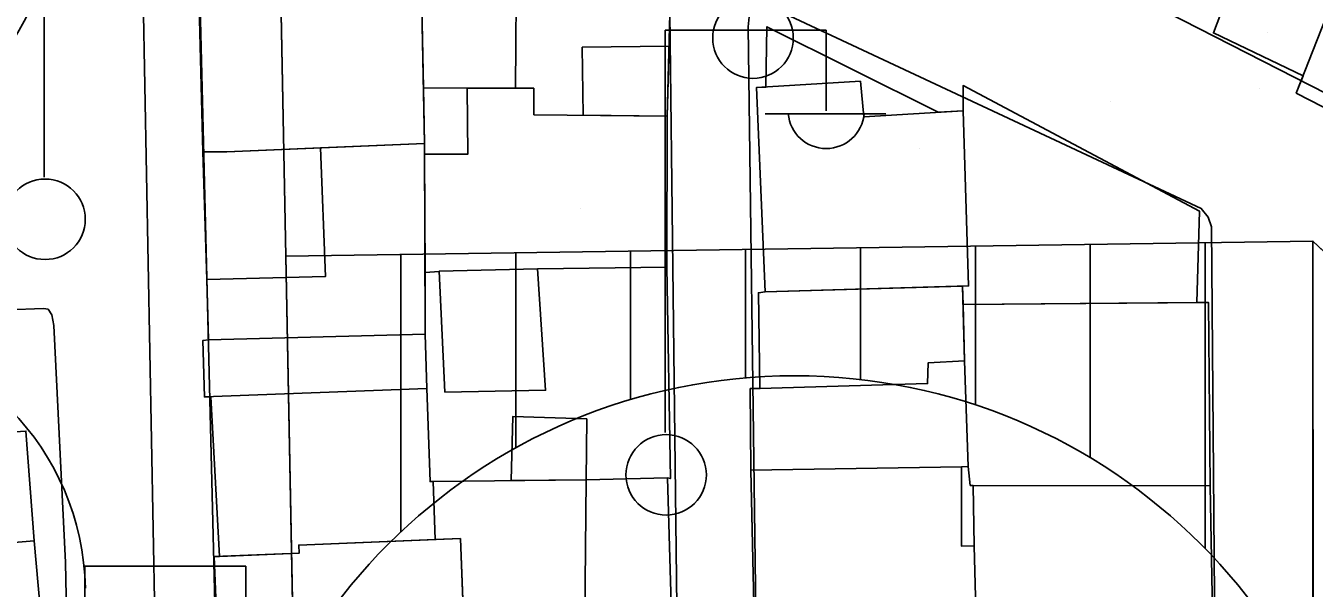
# Model space of a CAD drawing. Extents: x 417997 to 421451, y 4451742 to 4455216.
# Drawn here: x 420851.1 to 420907.2, y 4452602.2 to 4452626.7 of the extents above; entities that cross this region are included whole.
import ezdxf

# ---------------------------------------------------------------- set-up
doc = ezdxf.new("R2010")
doc.units = 0
for name, color, linetype in [('ADA', 7, 'Continuous'), ('ADAKENARI', 7, 'Continuous'), ('B_Mesken', 7, 'Continuous'), ('B_Teras', 7, 'Continuous'), ('Default', 7, 'Continuous'), ('KALDIRIM', 7, 'Continuous'), ('PL_AYA_PARK_DINLENME', 7, 'Continuous'), ('PL_KON_MEV_350', 7, 'Continuous'), ('PL_KON_MEV_450', 7, 'Continuous'), ('S_Elektrik_Diregi', 7, 'Continuous'), ('SM_DAIRE', 7, 'Continuous'), ('TR_PARKALANI', 7, 'Continuous'), ('TR_YUKSEKYOGUNKONUT', 7, 'Continuous'), ('Yol_Sose', 7, 'Continuous')]:
    doc.layers.add(name, color=color, linetype=linetype)

# ---------------------------------------------------------------- blocks, each defined once
blk = doc.blocks.new('POINT_DISPLAY')
at = {"layer": 'Default'}
blk.add_line((0, 0), (0, 0), dxfattribs=at)

msp = doc.modelspace()

# ---------------------------------------------------------------- linework, layer by layer
at = {"layer": 'ADA'}
for p, q in [((420862.444, 4452616.654), (420907.131, 4452617.311)), ((420862.444, 4452616.654), (420907.131, 4452617.311)), ((420907.131, 4452617.311), (420961.746, 4452565.871)), ((420907.176, 4452510.794), (420907.131, 4452617.311)), ((420907.131, 4452617.311), (420961.746, 4452565.871)), ((420907.176, 4452510.794), (420907.131, 4452617.311))]:
    msp.add_line(p, q, dxfattribs=at)
at = {"layer": 'ADAKENARI'}
for p, q in [((420862.444, 4452616.654), (420862.053, 4452637.027)), ((420862.444, 4452616.654), (420862.053, 4452637.027)), ((420864.281, 4452520.824), (420862.444, 4452616.654)), ((420864.281, 4452520.824), (420862.444, 4452616.654))]:
    msp.add_line(p, q, dxfattribs=at)
at = {"layer": 'B_Mesken'}
for points in [[(420916.165, 4452618.747), (420906.408, 4452623.746), (420906.704, 4452624.498), (420902.801, 4452626.366), (420905.612, 4452633.796), (420905.842, 4452634.405), (420910.091, 4452633.102), (420918.162, 4452630.629), (420919.522, 4452630.324), (420918.441, 4452626.719), (420918.855, 4452626.436)], [(420916.165, 4452618.747), (420906.408, 4452623.747), (420906.704, 4452624.499), (420902.801, 4452626.367), (420905.612, 4452633.796), (420905.842, 4452634.405), (420910.091, 4452633.103), (420918.163, 4452630.629), (420919.522, 4452630.324), (420918.441, 4452626.719), (420918.855, 4452626.436)], [(420868.322, 4452629.631), (420868.484, 4452629.636), (420868.481, 4452632.236), (420879.277, 4452632.196), (420879.038, 4452622.749), (420873.238, 4452622.807), (420873.225, 4452623.955), (420868.428, 4452623.973)], [(420873.837, 4452632.216), (420879.278, 4452632.196), (420879.038, 4452622.749), (420873.238, 4452622.807), (420873.225, 4452623.955), (420870.329, 4452623.966), (420868.428, 4452623.973), (420868.322, 4452629.631), (420868.484, 4452629.635), (420868.481, 4452632.236)], [(420858.623, 4452629.271), (420858.836, 4452621.187), (420859.874, 4452621.194), (420868.473, 4452621.557), (420868.322, 4452629.631)], [(420868.428, 4452623.973), (420868.473, 4452621.557), (420863.952, 4452621.366), (420859.874, 4452621.194), (420858.836, 4452621.187), (420858.623, 4452629.271), (420868.322, 4452629.631)], [(420883.327, 4452624.011), (420882.916, 4452623.985), (420883.298, 4452615.101), (420892.148, 4452615.365), (420891.915, 4452622.98), (420890.822, 4452622.915), (420883.377, 4452626.628)], [(420891.915, 4452622.981), (420892.148, 4452615.365), (420891.887, 4452615.358), (420883.298, 4452615.101), (420882.916, 4452623.986), (420883.327, 4452624.011), (420883.377, 4452626.627), (420890.822, 4452622.915)], [(420868.475, 4452621.088), (420870.365, 4452621.093), (420870.329, 4452623.966), (420873.225, 4452623.955), (420873.238, 4452622.807), (420879.038, 4452622.749), (420879.012, 4452616.181), (420873.387, 4452616.111), (420869.116, 4452616.007), (420869.116, 4452615.996), (420868.498, 4452615.952)], [(420879.038, 4452622.749), (420879.012, 4452616.181), (420873.387, 4452616.111), (420869.116, 4452616.007), (420869.116, 4452615.996), (420868.499, 4452615.952), (420868.475, 4452621.088), (420870.365, 4452621.093), (420870.329, 4452623.966), (420873.225, 4452623.955), (420873.238, 4452622.807)], [(420902.082, 4452614.641), (420902.196, 4452618.617), (420891.908, 4452624.073), (420891.915, 4452622.98), (420892.148, 4452615.365), (420891.887, 4452615.358), (420891.908, 4452614.549)], [(420902.082, 4452614.642), (420891.908, 4452614.549), (420891.887, 4452615.358), (420892.148, 4452615.365), (420891.915, 4452622.981), (420891.908, 4452624.073), (420902.196, 4452618.617)], [(420859.011, 4452615.64), (420858.836, 4452621.187), (420859.874, 4452621.194), (420863.952, 4452621.366), (420868.473, 4452621.557), (420868.511, 4452613.26), (420859.078, 4452613.021)], [(420868.475, 4452621.088), (420868.499, 4452615.952), (420868.511, 4452613.26), (420859.078, 4452613.021), (420859.011, 4452615.64), (420858.836, 4452621.187), (420859.874, 4452621.194), (420863.952, 4452621.366), (420868.473, 4452621.557)], [(420879.051, 4452607.013), (420879.178, 4452606.987), (420879.012, 4452616.181), (420873.387, 4452616.111), (420869.116, 4452616.007), (420869.116, 4452615.996), (420868.498, 4452615.952), (420868.511, 4452613.26), (420868.58, 4452610.9), (420868.72, 4452606.855), (420868.851, 4452606.859), (420875.511, 4452606.932)], [(420879.051, 4452607.013), (420875.511, 4452606.932), (420868.851, 4452606.859), (420868.72, 4452606.855), (420868.58, 4452610.9), (420868.511, 4452613.26), (420868.499, 4452615.952), (420869.116, 4452615.996), (420869.116, 4452616.007), (420873.387, 4452616.111), (420879.012, 4452616.181), (420879.178, 4452606.987)], [(420883.068, 4452610.897), (420882.648, 4452610.896), (420882.675, 4452607.349), (420891.84, 4452607.493), (420892.131, 4452607.504), (420891.972, 4452612.109), (420891.887, 4452615.358), (420883.298, 4452615.101), (420883.002, 4452615.064)], [(420891.908, 4452614.549), (420891.972, 4452612.109), (420892.131, 4452607.504), (420891.84, 4452607.493), (420882.675, 4452607.349), (420882.648, 4452610.896), (420883.068, 4452610.897), (420883.002, 4452615.064), (420883.298, 4452615.101), (420891.887, 4452615.358)], [(420833.051, 4452613.079), (420833.197, 4452611.099), (420833.879, 4452611.146), (420834.533, 4452602.865), (420851.493, 4452604.274), (420851.132, 4452609.046), (420850.45, 4452609), (420849.924, 4452614.332)], [(420851.493, 4452604.274), (420837.553, 4452603.116), (420834.533, 4452602.866), (420834.124, 4452608.043), (420833.879, 4452611.146), (420833.197, 4452611.099), (420833.051, 4452613.079), (420849.924, 4452614.332), (420850.45, 4452609), (420851.132, 4452609.046)], [(420891.908, 4452614.549), (420902.587, 4452614.646), (420902.664, 4452606.672), (420892.22, 4452606.687), (420892.131, 4452607.504), (420891.972, 4452612.109)], [(420902.665, 4452606.672), (420892.351, 4452606.686), (420892.22, 4452606.687), (420892.131, 4452607.504), (420891.972, 4452612.109), (420891.908, 4452614.549), (420902.082, 4452614.642), (420902.587, 4452614.646)], [(420859.183, 4452610.544), (420858.895, 4452610.534), (420858.833, 4452612.991), (420859.078, 4452613.021), (420868.511, 4452613.26), (420868.58, 4452610.9), (420868.72, 4452606.855), (420868.851, 4452606.859), (420868.938, 4452604.329), (420863.001, 4452604.095), (420863.015, 4452603.738), (420859.561, 4452603.602)], [(420868.851, 4452606.859), (420868.938, 4452604.329), (420863.001, 4452604.095), (420863.015, 4452603.738), (420859.561, 4452603.602), (420859.183, 4452610.544), (420858.895, 4452610.534), (420858.833, 4452612.991), (420859.078, 4452613.021), (420868.511, 4452613.26), (420868.58, 4452610.9), (420868.72, 4452606.855)], [(420882.883, 4452598.284), (420882.675, 4452607.349), (420891.84, 4452607.493), (420891.845, 4452604.041), (420892.396, 4452604.064), (420892.54, 4452598.537), (420892.159, 4452598.506), (420883.633, 4452598.296)], [(420882.883, 4452598.284), (420882.675, 4452607.349), (420891.84, 4452607.493), (420891.845, 4452604.041), (420892.396, 4452604.064), (420892.54, 4452598.537), (420892.159, 4452598.506), (420883.633, 4452598.296)], [(420879.314, 4452598.038), (420879.051, 4452607.013), (420875.511, 4452606.932), (420868.851, 4452606.859), (420868.938, 4452604.329), (420870.038, 4452604.372), (420870.294, 4452597.875), (420875.419, 4452597.968)], [(420879.314, 4452598.038), (420875.419, 4452597.968), (420870.294, 4452597.875), (420870.038, 4452604.372), (420868.938, 4452604.329), (420868.851, 4452606.859), (420875.511, 4452606.932), (420879.051, 4452607.013)], [(420902.664, 4452606.672), (420902.805, 4452598.767), (420892.54, 4452598.537), (420892.396, 4452604.064), (420892.351, 4452606.686)], [(420902.665, 4452606.672), (420902.805, 4452598.767), (420892.54, 4452598.537), (420892.396, 4452604.064), (420892.351, 4452606.686)], [(420838.461, 4452593.139), (420837.553, 4452603.116), (420851.493, 4452604.274), (420851.93, 4452599.426), (420851.144, 4452599.29), (420851.712, 4452594.239), (420846.459, 4452593.685)], [(420846.459, 4452593.685), (420838.461, 4452593.139), (420837.819, 4452600.198), (420837.553, 4452603.116), (420851.493, 4452604.274), (420851.93, 4452599.426), (420851.144, 4452599.291), (420851.712, 4452594.239)], [(420870.32, 4452597.215), (420859.595, 4452596.792), (420859.327, 4452603.592), (420863.015, 4452603.738), (420863.001, 4452604.095), (420870.038, 4452604.372)], [(420870.294, 4452597.875), (420870.32, 4452597.215), (420859.595, 4452596.792), (420859.327, 4452603.592), (420859.561, 4452603.602), (420863.015, 4452603.738), (420863.001, 4452604.095), (420868.938, 4452604.329), (420870.038, 4452604.372)]]:
    msp.add_lwpolyline(points, close=True, dxfattribs=at)
at = {"layer": 'B_Teras'}
for points in [[(420910.091, 4452633.102), (420906.408, 4452623.746), (420916.165, 4452618.747), (420918.855, 4452626.436), (420918.441, 4452626.719), (420919.522, 4452630.324), (420918.162, 4452630.629)], [(420872.432, 4452623.958), (420872.478, 4452629.75), (420871.672, 4452629.775), (420871.671, 4452631.048), (420868.482, 4452631.275), (420868.484, 4452629.636), (420868.322, 4452629.631), (420868.428, 4452623.973), (420870.329, 4452623.966)], [(420875.34, 4452625.738), (420875.385, 4452622.785), (420879.038, 4452622.749), (420879.115, 4452625.78)], [(420882.916, 4452623.985), (420883.298, 4452615.101), (420892.148, 4452615.365), (420891.915, 4452622.98), (420887.586, 4452622.72), (420887.44, 4452624.263)], [(420868.473, 4452621.557), (420868.511, 4452613.26), (420859.078, 4452613.021), (420859.011, 4452615.64), (420864.173, 4452615.775), (420863.952, 4452621.366)], [(420869.116, 4452616.007), (420869.36, 4452610.745), (420873.743, 4452610.825), (420873.387, 4452616.111)], [(420883.298, 4452615.101), (420891.887, 4452615.358), (420891.972, 4452612.109), (420890.383, 4452612.017), (420890.365, 4452611.115), (420883.068, 4452610.897), (420883.002, 4452615.064)], [(420859.078, 4452613.021), (420858.833, 4452612.991), (420858.895, 4452610.534), (420868.58, 4452610.9), (420868.511, 4452613.26)], [(420875.511, 4452606.932), (420875.533, 4452609.582), (420872.313, 4452609.682), (420872.247, 4452606.896)], [(420875.419, 4452597.968), (420875.511, 4452606.932), (420868.851, 4452606.859), (420868.938, 4452604.329), (420870.038, 4452604.372), (420870.294, 4452597.875)]]:
    msp.add_lwpolyline(points, close=True, dxfattribs=at)
at = {"layer": 'KALDIRIM'}
msp.add_line((420856.055, 4452636.912), (420857.609, 4452555.844), dxfattribs=at)
msp.add_line((420856.055, 4452636.912), (420857.609, 4452555.844), dxfattribs=at)
for centre, radius, start, end in [((420835.752, 4452635.02), 17.335, 267.7724, 1.0983), ((420835.752, 4452635.02), 17.335, 267.7724, 1.0983), ((420842.315, 4452601.998), 11.406, 1.0983, 87.7724), ((420842.315, 4452601.998), 11.406, 1.0983, 87.7724)]:
    msp.add_arc(centre, radius, start, end, dxfattribs=at)
at = {"layer": 'PL_AYA_PARK_DINLENME'}
msp.add_lwpolyline([(420961.746, 4452565.871), (420907.131, 4452617.311), (420862.444, 4452616.654), (420862.053, 4452637.027), (420861.867, 4452641.348), (420861.473, 4452645.655), (420860.872, 4452649.938), (420860.066, 4452654.187), (420859.057, 4452658.392), (420857.848, 4452662.545), (420856.44, 4452666.634), (420854.837, 4452670.651), (420838.456, 4452709.006), (420867.757, 4452703.679), (420865.852, 4452665.575), (420934.438, 4452652.874)], dxfattribs=at)
msp.add_lwpolyline([(420961.746, 4452565.871), (420907.131, 4452617.311), (420862.444, 4452616.654), (420862.053, 4452637.027), (420861.867, 4452641.348), (420861.473, 4452645.655), (420860.872, 4452649.938), (420860.066, 4452654.187), (420859.057, 4452658.392), (420857.848, 4452662.545), (420856.44, 4452666.634), (420854.837, 4452670.651), (420838.456, 4452709.006), (420867.757, 4452703.679), (420865.852, 4452665.575), (420934.438, 4452652.874)], dxfattribs=at)
at = {"layer": 'PL_KON_MEV_350'}
msp.add_lwpolyline([(420961.746, 4452510.753), (420907.176, 4452510.794), (420907.131, 4452617.311), (420961.746, 4452565.871)], close=True, dxfattribs=at)
at = {"layer": 'PL_KON_MEV_450'}
msp.add_lwpolyline([(420907.131, 4452617.311), (420907.176, 4452510.794), (420874.473, 4452510.818), (420864.281, 4452520.824), (420862.444, 4452616.654)], close=True, dxfattribs=at)
msp.add_lwpolyline([(420907.131, 4452617.311), (420907.176, 4452510.794), (420874.473, 4452510.818), (420864.281, 4452520.824), (420862.444, 4452616.654)], close=True, dxfattribs=at)
at = {"layer": 'S_Elektrik_Diregi'}
for p, q in [((420851.929, 4452620.094), (420851.929, 4452637.594)), ((420878.952, 4452608.981), (420878.952, 4452626.481)), ((420878.952, 4452626.481), (420885.952, 4452626.481)), ((420885.952, 4452622.981), (420885.952, 4452626.481)), ((420883.292, 4452622.841), (420888.542, 4452622.841)), ((420853.701, 4452585.673), (420853.701, 4452603.173)), ((420853.701, 4452603.173), (420860.701, 4452603.173)), ((420860.701, 4452599.673), (420860.701, 4452603.173))]:
    msp.add_line(p, q, dxfattribs=at)
for centre in [(420882.768, 4452626.138), (420851.965, 4452618.259), (420878.988, 4452607.145)]:
    msp.add_circle(centre, 1.75, dxfattribs=at)
msp.add_arc((420885.953, 4452622.994), 1.658, 184.8384, 355.1464, dxfattribs=at)
at = {"layer": 'SM_DAIRE'}
msp.add_circle((420884.574, 4452586.457), 25, dxfattribs=at)
msp.add_circle((420884.574, 4452586.457), 25, dxfattribs=at)
at = {"layer": 'TR_YUKSEKYOGUNKONUT'}
for p, q in [((420882.444, 4452611.366), (420882.444, 4452616.948)), ((420882.444, 4452611.366), (420882.444, 4452616.948)), ((420887.444, 4452611.292), (420887.444, 4452617.021)), ((420887.444, 4452611.292), (420887.444, 4452617.021)), ((420892.444, 4452610.186), (420892.444, 4452617.095)), ((420892.444, 4452610.186), (420892.444, 4452617.095)), ((420897.444, 4452607.89), (420897.444, 4452617.168)), ((420897.444, 4452607.89), (420897.444, 4452617.168)), ((420902.444, 4452603.941), (420902.444, 4452617.242)), ((420902.444, 4452603.941), (420902.444, 4452617.242)), ((420867.444, 4452604.666), (420867.444, 4452616.727)), ((420867.444, 4452604.666), (420867.444, 4452616.727)), ((420872.444, 4452608.317), (420872.444, 4452616.801)), ((420872.444, 4452608.317), (420872.444, 4452616.801)), ((420877.444, 4452610.419), (420877.444, 4452616.874)), ((420877.444, 4452610.419), (420877.444, 4452616.874))]:
    msp.add_line(p, q, dxfattribs=at)
at = {"layer": 'Yol_Sose'}
for points in [[(420893.8, 4452652.243), (420890.814, 4452633.015), (420890.863, 4452632.572), (420891.034, 4452632.251), (420914.705, 4452620.159), (420915.364, 4452620.061), (420915.816, 4452620.239), (420915.981, 4452620.714), (420919.547, 4452641.411), (420925.495, 4452683.526), (420932.383, 4452730.917), (420932.355, 4452731.423), (420932.211, 4452731.677), (420931.923, 4452731.747), (420907.195, 4452734.948), (420906.688, 4452734.905), (420906.529, 4452734.738), (420906.416, 4452734.519), (420906.297, 4452734.007), (420893.944, 4452653.094)], [(420861.746, 4452547.312), (420879.346, 4452547.465), (420879.749, 4452547.646), (420880.04, 4452548.063), (420880.075, 4452548.548), (420879.085, 4452632.168), (420879.036, 4452632.61), (420878.848, 4452632.933), (420859.609, 4452640.079), (420859.285, 4452640.103), (420858.793, 4452640.042), (420858.457, 4452639.677), (420858.376, 4452639.244), (420858.65, 4452629.879), (420859.995, 4452575.622), (420860.846, 4452548.396), (420860.986, 4452547.866), (420861.252, 4452547.505)], [(420886.532, 4452547.053), (420902.044, 4452547.326), (420902.7, 4452547.424), (420903.098, 4452547.751), (420903.281, 4452548.257), (420902.717, 4452617.937), (420902.569, 4452618.354), (420902.272, 4452618.733), (420883.239, 4452627.629), (420882.923, 4452627.523), (420882.623, 4452627.204), (420882.564, 4452626.623), (420883.588, 4452548.03), (420883.631, 4452547.507), (420883.835, 4452547.184), (420884.241, 4452546.959)]]:
    msp.add_lwpolyline(points, close=True, dxfattribs=at)
msp.add_lwpolyline([(420818.342, 4452600.496), (420819.052, 4452620.585), (420819.237, 4452634.424), (420819.353, 4452635.885), (420819.488, 4452636.443), (420819.624, 4452636.657), (420832.931, 4452640.913), (420841.866, 4452643.202), (420844.287, 4452643.556), (420844.955, 4452643.576), (420845.488, 4452643.408), (420845.813, 4452643.025), (420846.23, 4452641.715), (420848.342, 4452627.717), (420849.948, 4452614.484), (420850.123, 4452614.348), (420850.35, 4452614.329), (420851.901, 4452614.383), (420852.096, 4452614.357), (420852.259, 4452614.111), (420852.35, 4452613.643), (420852.849, 4452603.33), (420853.034, 4452594.574)], dxfattribs=at)

# ---------------------------------------------------------------- block references
at = {"layer": 'TR_PARKALANI', "xscale": 0.1, "yscale": 0.10000000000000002}
for p in [(420905.137, 4452626.36), (420905.137, 4452626.36), (420904.8, 4452623.934), (420904.8, 4452623.934), (420898.317, 4452623.4), (420898.317, 4452623.4), (420890.028, 4452621.329), (420890.028, 4452621.329), (420862.48, 4452619.437), (420862.48, 4452619.437), (420875.256, 4452618.724), (420875.256, 4452618.724)]:
    msp.add_blockref('POINT_DISPLAY', p, dxfattribs=at)

doc.saveas('drawing.dxf')
